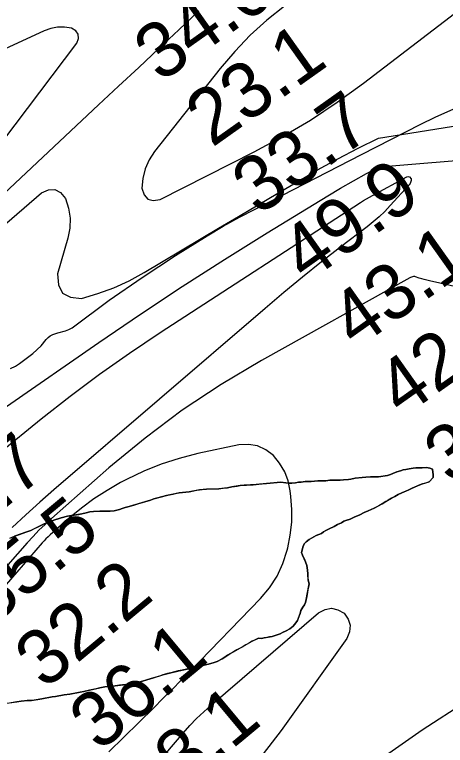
# Model space of a CAD drawing. Extents: x 3146026 to 3183936, y 897894 to 923344.
# Drawn here: x 3180041 to 3180562, y 904222 to 905107 of the extents above; entities that cross this region are included whole.
import ezdxf

# ---------------------------------------------------------------- set-up
doc = ezdxf.new("R2010")
doc.units = 0
for name, color, linetype in [('V-RIVR-RANG', 7, 'Continuous'), ('V-SITE-VEGE', 7, 'Continuous'), ('V-TOPO-MAJR', 7, 'Continuous'), ('V-TOPO-MINR', 7, 'Continuous'), ('V-TOPO-SHOR', 7, 'Continuous')]:
    doc.layers.add(name, color=color, linetype=linetype)

msp = doc.modelspace()

# ---------------------------------------------------------------- linework, layer by layer
at = {"layer": 'V-SITE-VEGE'}
for p, q in [((3180549.38, 904982.7), (3180602.62, 905006.81)), ((3180531.85, 904974.22), (3180549.38, 904982.7)), ((3180460.04, 904937.54), (3180531.85, 904974.22)), ((3180350.49, 904881.1), (3180460.04, 904937.54)), ((3180312.7, 904861.44), (3180350.49, 904881.1)), ((3180292.91, 904850.6), (3180312.7, 904861.44)), ((3180273.46, 904839.14), (3180292.91, 904850.6)), ((3180235.2, 904815.12), (3180273.46, 904839.14)), ((3180194.9, 904788.36), (3180235.2, 904815.12)), ((3180155.06, 904760.99), (3180194.9, 904788.36)), ((3180110.34, 904727.65), (3180155.06, 904760.99)), ((3180106.31, 904725.46), (3180110.34, 904727.65)), ((3180083.78, 904717.97), (3180086.88, 904719.68)), ((3180086.88, 904719.68), (3180092.77, 904721.71)), ((3180092.77, 904721.71), (3180101.93, 904723.96)), ((3180101.93, 904723.96), (3180106.31, 904725.46)), ((3180072.74, 904705.7), (3180078.69, 904713.42)), ((3180078.69, 904713.42), (3180081.09, 904715.86)), ((3180081.09, 904715.86), (3180083.78, 904717.97)), ((3180062.42, 904696.44), (3180072.74, 904705.7)), ((3180051.44, 904687.95), (3180062.42, 904696.44)), ((3180041.51, 904681.39), (3180046.55, 904684.58)), ((3180046.55, 904684.58), (3180051.44, 904687.95)), ((3180035.75, 904678.26), (3180041.51, 904681.39)), ((3180498.02, 904551.4), (3180495.23, 904549.92)), ((3180502.9, 904553.29), (3180498.02, 904551.4)), ((3180507.46, 904554.47), (3180502.9, 904553.29)), ((3180510.6, 904555.6), (3180507.46, 904554.47)), ((3180513.76, 904556.04), (3180510.6, 904555.6)), ((3180517.62, 904556.85), (3180513.76, 904556.04)), ((3180522.53, 904557.68), (3180517.62, 904556.85)), ((3180525.7, 904558.11), (3180522.53, 904557.68)), ((3180538.73, 904558.45), (3180525.7, 904558.11)), ((3180542.63, 904557.85), (3180538.73, 904558.45)), ((3180545.83, 904556.52), (3180542.63, 904557.85)), ((3180546.72, 904549.49), (3180545.83, 904556.52)), ((3180392.15, 904541.61), (3180387.24, 904540.78)), ((3180403.42, 904541.9), (3180392.15, 904541.61)), ((3180407.29, 904542.35), (3180403.42, 904541.9)), ((3180416.8, 904542.6), (3180407.29, 904542.35)), ((3180421.73, 904543.08), (3180416.8, 904542.6)), ((3180438.29, 904543.51), (3180421.73, 904543.08)), ((3180444.27, 904544.02), (3180438.29, 904543.51)), ((3180447.43, 904544.45), (3180444.27, 904544.02)), ((3180452.33, 904545.64), (3180447.43, 904544.45)), ((3180461.13, 904546.57), (3180452.33, 904545.64)), ((3180465.35, 904546.68), (3180461.13, 904546.57)), ((3180470.98, 904547.18), (3180465.35, 904546.68)), ((3180480.85, 904547.43), (3180470.98, 904547.18)), ((3180491.74, 904548.77), (3180480.85, 904547.43)), ((3180495.23, 904549.92), (3180491.74, 904548.77)), ((3180533.96, 904538.58), (3180542, 904541.26)), ((3180542, 904541.26), (3180546.8, 904546.32)), ((3180546.8, 904546.32), (3180546.72, 904549.49)), ((3180272.75, 904532.41), (3180264.19, 904531.71)), ((3180287.67, 904532.91), (3180272.75, 904532.41)), ((3180297.98, 904534), (3180287.67, 904532.91)), ((3180303.12, 904534.96), (3180297.98, 904534)), ((3180313.54, 904536.64), (3180303.12, 904534.96)), ((3180318.11, 904537.11), (3180313.54, 904536.64)), ((3180325.85, 904537.66), (3180318.11, 904537.11)), ((3180332.78, 904537.96), (3180325.85, 904537.66)), ((3180345.32, 904539.1), (3180332.78, 904537.96)), ((3180362.55, 904540.84), (3180345.32, 904539.1)), ((3180368.57, 904539.94), (3180362.55, 904540.84)), ((3180371.75, 904539.67), (3180368.57, 904539.94)), ((3180380.21, 904539.89), (3180371.75, 904539.67)), ((3180384.06, 904540.7), (3180380.21, 904539.89)), ((3180387.24, 904540.78), (3180384.06, 904540.7)), ((3180517.22, 904531.45), (3180521.39, 904533.67)), ((3180521.39, 904533.67), (3180530.81, 904537.44)), ((3180530.81, 904537.44), (3180533.96, 904538.58)), ((3180224.42, 904524.69), (3180212.04, 904521.55)), ((3180232.25, 904526.42), (3180224.42, 904524.69)), ((3180239.62, 904527.79), (3180232.25, 904526.42)), ((3180247.7, 904528.71), (3180239.62, 904527.79)), ((3180251.56, 904529.27), (3180247.7, 904528.71)), ((3180264.19, 904531.71), (3180251.56, 904529.27)), ((3180496.33, 904521.39), (3180500.5, 904523.61)), ((3180500.5, 904523.61), (3180504.32, 904525.83)), ((3180504.32, 904525.83), (3180508.85, 904527.71)), ((3180508.85, 904527.71), (3180517.22, 904531.45)), ((3180198.17, 904517.08), (3180179.05, 904511.18)), ((3180204.82, 904519.02), (3180198.17, 904517.08)), ((3180209.02, 904520.42), (3180204.82, 904519.02)), ((3180212.04, 904521.55), (3180209.02, 904520.42)), ((3180485.23, 904514.41), (3180489.38, 904517.33)), ((3180489.38, 904517.33), (3180496.33, 904521.39)), ((3180143.7, 904505.8), (3180136.19, 904505.37)), ((3180147.58, 904505.78), (3180143.7, 904505.8)), ((3180152.64, 904505.56), (3180147.58, 904505.78)), ((3180160.97, 904506.01), (3180156.28, 904505.54)), ((3180167.27, 904507.7), (3180160.97, 904506.01)), ((3180170.77, 904508.97), (3180167.27, 904507.7)), ((3180174.38, 904510), (3180170.77, 904508.97)), ((3180179.05, 904511.18), (3180174.38, 904510)), ((3180463.29, 904503.96), (3180468.16, 904506.21)), ((3180468.16, 904506.21), (3180476.18, 904509.59)), ((3180476.18, 904509.59), (3180485.23, 904514.41)), ((3180097.02, 904497.65), (3180089.32, 904495.34)), ((3180104.73, 904499.5), (3180097.02, 904497.65)), ((3180121.7, 904502.29), (3180104.73, 904499.5)), ((3180127.07, 904503.72), (3180121.7, 904502.29)), ((3180131.5, 904504.78), (3180127.07, 904503.72)), ((3180136.19, 904505.37), (3180131.5, 904504.78)), ((3180156.28, 904505.54), (3180152.64, 904505.56)), ((3180446.57, 904496.13), (3180451.09, 904498.36)), ((3180451.09, 904498.36), (3180458.07, 904501.36)), ((3180458.07, 904501.36), (3180463.29, 904503.96)), ((3180076.52, 904490.43), (3180068.98, 904486.7)), ((3180082.81, 904492.94), (3180076.52, 904490.43)), ((3180089.32, 904495.34), (3180082.81, 904492.94)), ((3180427.06, 904487.16), (3180431.23, 904489.38)), ((3180431.23, 904489.38), (3180435.75, 904491.62)), ((3180435.75, 904491.62), (3180438.88, 904493.46)), ((3180438.88, 904493.46), (3180446.57, 904496.13)), ((3180055.39, 904480.59), (3180040.6, 904475.39)), ((3180060.04, 904482.48), (3180055.39, 904480.59)), ((3180068.98, 904486.7), (3180060.04, 904482.48)), ((3180411.76, 904478.66), (3180414.17, 904480.83)), ((3180414.17, 904480.83), (3180416.96, 904482.32)), ((3180416.96, 904482.32), (3180421.14, 904484.19)), ((3180421.14, 904484.19), (3180427.06, 904487.16)), ((3180393.33, 904468.66), (3180396.79, 904471.22)), ((3180396.79, 904471.22), (3180405.47, 904476.38)), ((3180405.47, 904476.38), (3180411.76, 904478.66)), ((3180388.31, 904458.66), (3180389.27, 904462.21)), ((3180389.27, 904462.21), (3180390.93, 904466.13)), ((3180390.93, 904466.13), (3180393.33, 904468.66)), ((3180387.68, 904455.47), (3180388.31, 904458.66)), ((3180388.82, 904452.33), (3180387.68, 904455.47)), ((3180392.55, 904444.31), (3180388.82, 904452.33)), ((3180394.08, 904439.77), (3180392.55, 904444.31)), ((3180394.93, 904434.15), (3180394.08, 904439.77)), ((3180395.04, 904429.92), (3180394.93, 904434.15)), ((3180395.72, 904422.06), (3180395.04, 904429.92)), ((3180396.77, 904417.75), (3180395.72, 904422.06)), ((3180396.16, 904413.85), (3180396.77, 904417.75)), ((3180394.69, 904407.23), (3180396.16, 904413.85)), ((3180393.39, 904398.62), (3180394.69, 904407.23)), ((3180389.15, 904389.58), (3180391.08, 904392.22)), ((3180391.08, 904392.22), (3180392.42, 904395.07)), ((3180392.42, 904395.07), (3180393.39, 904398.62)), ((3180382.76, 904373.43), (3180385.83, 904381.97)), ((3180385.83, 904381.97), (3180386.8, 904385.29)), ((3180386.8, 904385.29), (3180389.15, 904389.58)), ((3180380.72, 904370.32), (3180382.76, 904373.43)), ((3180373.62, 904363.09), (3180377.53, 904366.36)), ((3180377.53, 904366.36), (3180380.72, 904370.32)), ((3180352.23, 904354.07), (3180361.9, 904357.38)), ((3180361.9, 904357.38), (3180364.69, 904358.63)), ((3180364.69, 904358.63), (3180368.98, 904360.97)), ((3180368.98, 904360.97), (3180373.62, 904363.09)), ((3180305.47, 904335.47), (3180327.94, 904348.27)), ((3180327.94, 904348.27), (3180335.37, 904351.87)), ((3180335.37, 904351.87), (3180339.25, 904351.62)), ((3180339.25, 904351.62), (3180342.29, 904352.29)), ((3180342.29, 904352.29), (3180352.23, 904354.07)), ((3180291.47, 904327), (3180294.71, 904328.84)), ((3180294.71, 904328.84), (3180300.83, 904333)), ((3180300.83, 904333), (3180305.47, 904335.47)), ((3180271.45, 904319.66), (3180275.07, 904320.46)), ((3180275.07, 904320.46), (3180281.95, 904322.64)), ((3180281.95, 904322.64), (3180285.44, 904323.9)), ((3180285.44, 904323.9), (3180291.47, 904327)), ((3180229.5, 904310.12), (3180243.17, 904313.29)), ((3180243.17, 904313.29), (3180257.2, 904316)), ((3180257.2, 904316), (3180265.84, 904318.11)), ((3180265.84, 904318.11), (3180271.45, 904319.66)), ((3180200.7, 904301.38), (3180208.63, 904303.82)), ((3180208.63, 904303.82), (3180220.05, 904307.52)), ((3180220.05, 904307.52), (3180229.5, 904310.12)), ((3180149.8, 904292.89), (3180154.84, 904293.61)), ((3180154.84, 904293.61), (3180162.1, 904294.27)), ((3180162.1, 904294.27), (3180178.62, 904296.34)), ((3180178.62, 904296.34), (3180187.75, 904297.87)), ((3180187.75, 904297.87), (3180195.34, 904299.83)), ((3180195.34, 904299.83), (3180200.7, 904301.38)), ((3180107.37, 904284.15), (3180120, 904286.48)), ((3180120, 904286.48), (3180124.21, 904287.29)), ((3180124.21, 904287.29), (3180131.22, 904289)), ((3180131.22, 904289), (3180143.72, 904291.79)), ((3180143.72, 904291.79), (3180149.8, 904292.89)), ((3180048.59, 904275.58), (3180055.74, 904276.35)), ((3180055.74, 904276.35), (3180061.03, 904276.49)), ((3180061.03, 904276.49), (3180073.32, 904278.46)), ((3180073.32, 904278.46), (3180085.95, 904280.78)), ((3180085.95, 904280.78), (3180090.16, 904281.36)), ((3180090.16, 904281.36), (3180100.34, 904283.15)), ((3180100.34, 904283.15), (3180107.37, 904284.15)), ((3180031.27, 904273.13), (3180043.09, 904274.73)), ((3180043.09, 904274.73), (3180048.59, 904275.58))]:
    msp.add_line(p, q, dxfattribs=at)
at = {"layer": 'V-TOPO-MAJR'}
for points in [[(3179893.37, 904735.56), (3180072.93, 904891.15), (3180081.45, 904894.66), (3180089.28, 904895.19), (3180096.07, 904891.25), (3180102.16, 904884.33), (3180105.75, 904872.47), (3180107.7, 904860.52), (3180107.18, 904848.41), (3180105, 904836.22), (3180092.56, 904792.97), (3180093.73, 904779.7), (3180098.33, 904769.75), (3180108.11, 904764.78), (3180121.33, 904763.14), (3180141.1, 904769), (3180160.41, 904775.98), (3180179.03, 904784.63), (3180197.19, 904794.4), (3180287.37, 904848.18), (3180311.25, 904862.4), (3180335.15, 904876.6), (3180359.06, 904890.77), (3180382.99, 904904.91), (3180407.08, 904918.74), (3180431.4, 904932.16), (3180456.04, 904944.98), (3180480.9, 904957.38), (3180830.91, 905013.47)], [(3180375.71, 904492.23), (3180375.8, 904507.9), (3180374.77, 904523.63), (3180373.96, 904530.39), (3180371.32, 904542.25), (3180367.28, 904553.44), (3180361.12, 904563.61), (3180353.56, 904573.12), (3180344.23, 904580.08), (3180334.26, 904584.88), (3180323.29, 904586.44), (3180311.68, 904585.85), (3180262, 904575.34), (3180239.76, 904569.64), (3180217.95, 904562.75), (3180196.8, 904554.05), (3180176.08, 904544.16), (3180168.83, 904540.31), (3180152.45, 904530.88), (3180136.58, 904520.71), (3180121.46, 904509.45), (3180106.84, 904497.47), (3180083.56, 904476.96), (3180081.02, 904474.63), (3180078.54, 904472.23), (3180076.15, 904469.74), (3180073.83, 904467.18), (3180019.81, 904405.18)], [(3180154.42, 904214.54), (3180208.86, 904267.77), (3180220.02, 904278.76), (3180231.12, 904289.82), (3180242.13, 904300.97), (3180253.08, 904312.18), (3180338.05, 904399.84), (3180348.86, 904412.97), (3180358.11, 904426.96), (3180365.02, 904442.25), (3180370.36, 904458.39), (3180371.04, 904461.16), (3180373.93, 904476.66), (3180375.71, 904492.23)]]:
    msp.add_lwpolyline(points, dxfattribs=at)
at = {"layer": 'V-TOPO-MINR'}
for points in [[(3180577.7, 905268.07), (3180512.99, 905223.74), (3180449.2, 905178), (3180366.99, 905117.01), (3180345.78, 905099.92), (3180325.56, 905081.81), (3180306.84, 905062.15), (3180289.12, 905041.46), (3180209.82, 904941.06), (3180203.32, 904930.84), (3180198.31, 904920.1), (3180195.54, 904908.57), (3180194.27, 904896.53), (3180197.13, 904888.76), (3180201.52, 904883.48), (3180208.21, 904881.92), (3180216.43, 904882.85), (3180330.39, 904940.59), (3180364.77, 904959.24), (3180398.37, 904979.11), (3180430.81, 905000.82), (3180462.47, 905023.77), (3180696.23, 905203.32)], [(3179103.19, 904090.92), (3179774.21, 904660.76), (3179819.4, 904698.52), (3179839.77, 904715.85), (3179859.94, 904733.41), (3179879.8, 904751.32), (3179899.46, 904769.46), (3180142.11, 904997.37), (3180166.37, 905020.13), (3180190.65, 905042.87), (3180214.94, 905065.6), (3180239.26, 905088.3), (3180263.32, 905111.25)], [(3180026.17, 904953.43), (3180115.9, 905072.04), (3180117.72, 905077.84), (3180117.57, 905082.93), (3180114.46, 905086.97), (3180109.38, 905090.31), (3180100.88, 905091.47), (3180092.49, 905091.51), (3180084.25, 905089.87), (3180076.13, 905087.11), (3180007.14, 905055.43)], [(3180030.64, 904632.59), (3180142.32, 904709.88), (3180192.65, 904744.09), (3180243.34, 904777.73), (3180294.58, 904810.52), (3180346.2, 904842.75), (3180419.25, 904887.51), (3180434.73, 904896.73), (3180450.34, 904905.7), (3180466.17, 904914.29), (3180482.14, 904922.63), (3180739.55, 904943.94)], [(3180021.79, 904576.2), (3180072.85, 904617.55), (3180107.82, 904644.96), (3180143.33, 904671.62), (3180179.66, 904697.15), (3180216.54, 904721.93), (3180458.82, 904879.29), (3180462.42, 904881.56), (3180466.05, 904883.78), (3180469.74, 904885.9), (3180473.47, 904887.97), (3180515.15, 904910.4), (3180516.75, 904910.69), (3180518.13, 904910.5), (3180520.01, 904908.18), (3180520.16, 904906.11), (3180519.14, 904902.32), (3180517.99, 904900.59), (3180494.96, 904875.51), (3180488.32, 904868.64), (3180481.45, 904862.03), (3180474.25, 904855.79), (3180466.82, 904849.79), (3180435.14, 904825.56), (3180411.87, 904807.44), (3180388.81, 904789.05), (3180366.07, 904770.27), (3180343.55, 904751.22), (3180088.07, 904531.34), (3180071.07, 904516.41), (3180054.27, 904501.26), (3180037.78, 904485.77)], [(3180634.95, 904763.66), (3180542.24, 904784.37), (3180539.1, 904785.13), (3180535.99, 904785.96), (3180532.91, 904786.9), (3180529.84, 904787.91), (3180525.46, 904789.44), (3180524.6, 904789.66), (3180522.86, 904789.73), (3180519.45, 904788.67), (3180518.65, 904788.26), (3180339.05, 904688.23), (3180290.53, 904659.12), (3180243.4, 904628.03), (3180198.36, 904593.99), (3180154.72, 904557.97), (3180085.06, 904496.62), (3180077.44, 904489.65), (3180070.01, 904482.49), (3180062.85, 904475.05), (3180055.89, 904467.42), (3179789.87, 904164.82)], [(3180071.95, 904034.19), (3180244.48, 904237.13), (3180252.43, 904246.05), (3180260.64, 904254.7), (3180269.26, 904262.95), (3180278.14, 904270.94), (3180408.33, 904382.65), (3180416.06, 904386.6), (3180423.76, 904388.23), (3180431.4, 904386.37), (3180439.01, 904382.18), (3180443.87, 904374.99), (3180446.41, 904367.56)], [(3180446.41, 904367.56), (3180445.48, 904359.75), (3180442.24, 904351.71), (3180362.79, 904240.37), (3180341.1, 904212.08)], [(3180054.14, 903279.16), (3180055.56, 903293.1), (3180058.88, 903331.13), (3180061.44, 903369.2), (3180062.86, 903407.33), (3180063.52, 903445.5), (3180063.93, 903623.29), (3180098.28, 903721.59), (3180117.72, 903769.51), (3180140.1, 903815.83), (3180166.89, 903859.74), (3180196.63, 903902.05), (3180337.15, 904082.47), (3180354.21, 904102.53), (3180372.3, 904121.53), (3180391.95, 904138.91), (3180412.64, 904155.21), (3180480.92, 904204.45), (3180533.64, 904240.79), (3180587.32, 904275.57)]]:
    msp.add_lwpolyline(points, dxfattribs=at)
at = {"layer": 'V-TOPO-SHOR'}
for points in [[(3180362.55, 904540.84), (3180368.57, 904539.94), (3180371.75, 904539.67), (3180375.98, 904539.78), (3180380.21, 904539.89), (3180384.06, 904540.7), (3180387.24, 904540.78), (3180392.15, 904541.61), (3180395.68, 904541.7), (3180399.2, 904541.79), (3180403.42, 904541.9), (3180407.29, 904542.35), (3180413.63, 904542.52), (3180416.8, 904542.6), (3180421.73, 904543.08), (3180425.95, 904543.19), (3180429.48, 904543.28), (3180434.41, 904543.41), (3180438.29, 904543.51), (3180444.27, 904544.02), (3180447.43, 904544.45), (3180452.33, 904545.64), (3180456.55, 904546.1), (3180461.13, 904546.57), (3180465.35, 904546.68), (3180470.98, 904547.18), (3180474.5, 904547.27), (3180477.67, 904547.35), (3180480.85, 904547.43), (3180491.74, 904548.77), (3180495.23, 904549.92), (3180498.02, 904551.4), (3180502.9, 904553.29), (3180507.46, 904554.47), (3180510.6, 904555.6), (3180513.76, 904556.04), (3180517.62, 904556.85), (3180522.53, 904557.68), (3180525.7, 904558.11), (3180529.22, 904558.2), (3180533.45, 904558.31), (3180538.73, 904558.45), (3180542.63, 904557.85), (3180545.83, 904556.52), (3180546.72, 904549.49), (3180546.8, 904546.32), (3180542, 904541.26), (3180537.45, 904539.73), (3180533.96, 904538.58), (3180530.81, 904537.44), (3180521.39, 904533.67), (3180517.22, 904531.45), (3180513.73, 904529.95), (3180508.85, 904527.71), (3180504.32, 904525.83), (3180500.5, 904523.61), (3180496.33, 904521.39), (3180492.51, 904519.18), (3180489.38, 904517.33), (3180485.23, 904514.41), (3180481.05, 904512.18), (3180476.18, 904509.59), (3180470.96, 904507.34), (3180468.16, 904506.21), (3180463.29, 904503.96), (3180458.07, 904501.36), (3180451.09, 904498.36), (3180446.57, 904496.13), (3180442.37, 904494.61), (3180438.88, 904493.46), (3180435.75, 904491.62), (3180431.23, 904489.38), (3180427.05, 904487.16), (3180421.14, 904484.19), (3180416.96, 904482.32), (3180414.17, 904480.83), (3180411.76, 904478.66), (3180405.47, 904476.38), (3180396.79, 904471.22), (3180393.33, 904468.66), (3180390.93, 904466.13), (3180389.27, 904462.21), (3180388.31, 904458.66), (3180387.68, 904455.47), (3180388.82, 904452.33), (3180391.06, 904447.45), (3180392.55, 904444.31), (3180394.08, 904439.77), (3180394.93, 904434.15), (3180395.04, 904429.92), (3180395.4, 904425.35), (3180395.72, 904422.07), (3180396.77, 904417.75), (3180396.16, 904413.85), (3180395.43, 904410.54), (3180394.69, 904407.23), (3180394, 904402.28), (3180393.39, 904398.62), (3180392.42, 904395.07), (3180391.08, 904392.22), (3180389.15, 904389.58)], [(3180034.67, 904473.01), (3180040.6, 904475.39), (3180046.31, 904477.42), (3180050.73, 904478.95), (3180055.39, 904480.59), (3180060.04, 904482.48), (3180064.69, 904484.71), (3180068.98, 904486.7), (3180076.52, 904490.43), (3180082.81, 904492.94), (3180089.32, 904495.34), (3180093.17, 904496.5), (3180097.02, 904497.65), (3180104.73, 904499.5), (3180112.81, 904500.77), (3180118.42, 904501.73), (3180121.7, 904502.29), (3180127.07, 904503.72), (3180131.5, 904504.78), (3180136.19, 904505.37), (3180143.7, 904505.8), (3180147.58, 904505.78), (3180152.64, 904505.56), (3180156.28, 904505.54), (3180160.97, 904506.01), (3180167.27, 904507.7), (3180170.77, 904508.97), (3180174.38, 904510), (3180179.05, 904511.18), (3180186.05, 904513.36), (3180190.83, 904514.77), (3180198.17, 904517.08), (3180204.82, 904519.02), (3180209.02, 904520.42), (3180212.04, 904521.55), (3180215.08, 904522.34), (3180218.11, 904523.12), (3180224.42, 904524.69), (3180227.8, 904525.48), (3180232.25, 904526.42), (3180235.29, 904526.97), (3180239.62, 904527.79), (3180243.83, 904528.25), (3180247.7, 904528.7), (3180251.56, 904529.27), (3180257.53, 904530.49), (3180261.15, 904531.17), (3180264.19, 904531.71), (3180267.48, 904532.04), (3180272.75, 904532.41), (3180278.74, 904532.56), (3180282.26, 904532.77), (3180287.67, 904532.91), (3180292.71, 904533.39), (3180297.98, 904534), (3180303.12, 904534.96), (3180309.8, 904536.07), (3180313.54, 904536.64), (3180318.11, 904537.11), (3180321.16, 904537.3), (3180325.85, 904537.66), (3180329.14, 904537.75), (3180332.78, 904537.96), (3180335.83, 904538.27), (3180340.17, 904538.62), (3180345.32, 904539.1), (3180362.55, 904540.84)], [(3180389.15, 904389.58), (3180386.8, 904385.29), (3180385.83, 904381.97), (3180384.73, 904378.89), (3180382.76, 904373.43), (3180380.72, 904370.32), (3180377.53, 904366.36), (3180373.62, 904363.09), (3180368.98, 904360.97), (3180364.69, 904358.63), (3180361.9, 904357.38), (3180358.17, 904356.11), (3180352.23, 904354.07), (3180348.96, 904353.52), (3180345.68, 904352.84), (3180342.29, 904352.29), (3180339.25, 904351.62), (3180335.37, 904351.87), (3180331.65, 904350.01), (3180327.94, 904348.27), (3180324.7, 904346.43), (3180320.29, 904343.96), (3180315.66, 904341.25), (3180309.29, 904337.68), (3180305.47, 904335.47), (3180300.83, 904333), (3180298.18, 904331.17), (3180294.71, 904328.84), (3180291.47, 904327), (3180285.44, 904323.9), (3180281.95, 904322.64), (3180275.07, 904320.46), (3180271.45, 904319.66), (3180265.85, 904318.11), (3180261.76, 904317.06), (3180257.2, 904316), (3180250.19, 904314.65), (3180243.17, 904313.29), (3180238.5, 904312.23), (3180233.94, 904311.17), (3180229.5, 904310.12), (3180225.65, 904309.07), (3180220.05, 904307.52), (3180215.86, 904306.12), (3180208.63, 904303.82), (3180200.7, 904301.38), (3180195.34, 904299.83), (3180187.75, 904297.87), (3180184.59, 904297.32), (3180178.62, 904296.34), (3180167.26, 904294.87), (3180162.1, 904294.27), (3180154.84, 904293.61), (3180149.8, 904292.89), (3180143.72, 904291.79), (3180139.05, 904290.73), (3180131.22, 904289), (3180124.21, 904287.29), (3180120, 904286.48), (3180113.68, 904285.38), (3180107.37, 904284.15), (3180100.34, 904283.15), (3180090.16, 904281.36), (3180085.95, 904280.78), (3180073.32, 904278.46), (3180064.07, 904277.04), (3180061.03, 904276.49), (3180055.74, 904276.35), (3180052.46, 904276.03), (3180048.59, 904275.58), (3180043.09, 904274.73), (3180036.3, 904273.85)]]:
    msp.add_lwpolyline(points, dxfattribs=at)

# ---------------------------------------------------------------- texts
at = {"layer": 'V-RIVR-RANG'}
for s, rotation, p in [('34.0', 35.34833, (3180216.95, 905023.59)), ('23.1', 35.34833, (3180279.31, 904945.22)), ('33.7', 35.34833, (3180335.42, 904862.42)), ('49.9', 35.34833, (3180393.26, 904780.84)), ('43.1', 35.34833, (3180453.46, 904700.94)), ('42.2', 35.34833, (3180509.57, 904618.14)), ('39.3', 35.34833, (3180567.62, 904536.72)), ('53.7', 39.77833, (3179948.85, 904442.09)), ('35.5', 39.77833, (3180013.02, 904365.4)), ('32.2', 39.77833, (3180077.19, 904288.71)), ('36.1', 39.77833, (3180143.19, 904213.53)), ('48.1', 39.77833, (3180207.36, 904136.84))]:
    msp.add_text(s, height=67, rotation=rotation, dxfattribs=at).set_placement(p)

doc.saveas('drawing.dxf')
